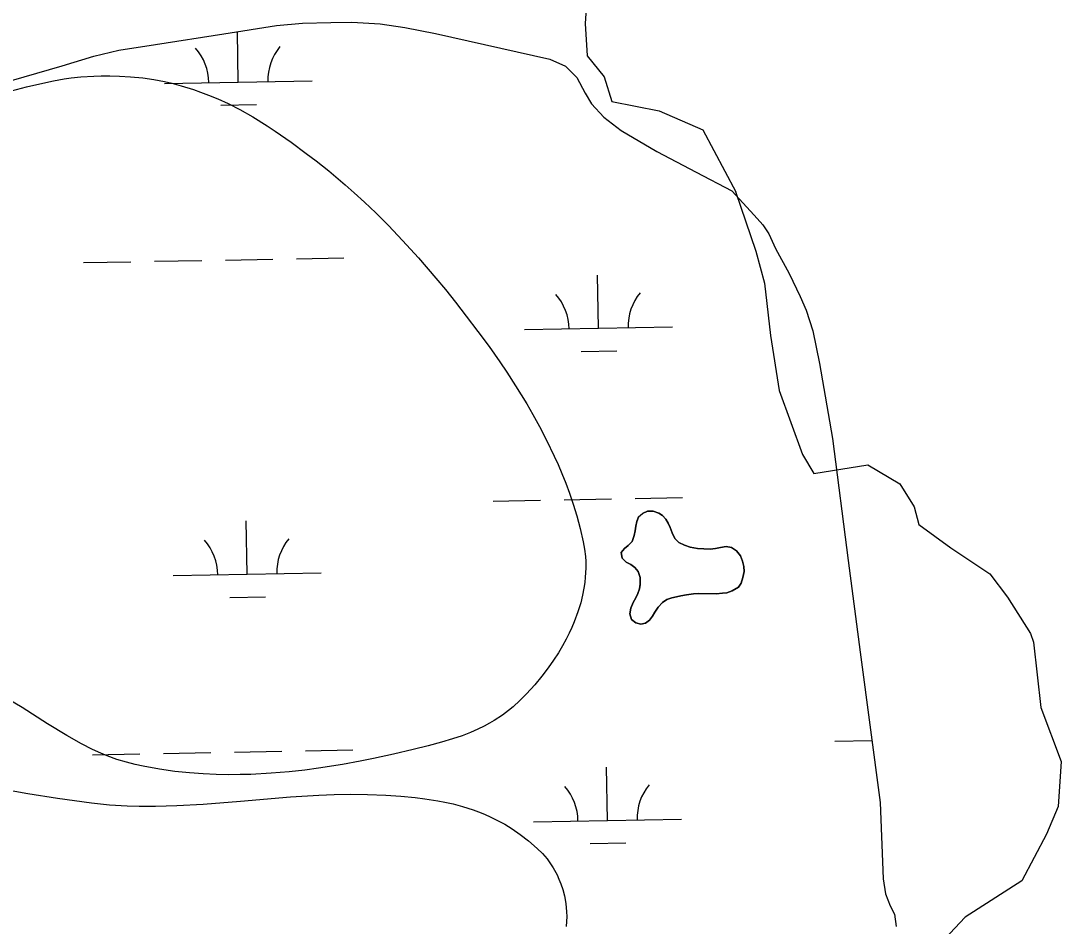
# Model space of a CAD drawing. Extents: x 3925854 to 3964121, y 224593 to 250589.
# Drawn here: x 3947108 to 3947811, y 231966 to 232578 of the extents above; entities that cross this region are included whole.
import ezdxf

# ---------------------------------------------------------------- set-up
doc = ezdxf.new("R2010")
doc.units = 0
for name, color, linetype in [('V-RIVR-EDGE', 7, 'Continuous'), ('V-SITE-VEGE', 7, 'Continuous'), ('V-TOPO-SHOR', 7, 'Continuous'), ('V-WETL-SWMP', 7, 'Continuous')]:
    doc.layers.add(name, color=color, linetype=linetype)

msp = doc.modelspace()

# ---------------------------------------------------------------- linework, layer by layer
at = {"layer": 'V-RIVR-EDGE'}
for points in [[(3947553.741, 232989.149), (3947546.694, 232987.227), (3947535.803, 232963.524), (3947535.162, 232950.07), (3947534.522, 232931.492), (3947516.584, 232911.953), (3947496.084, 232892.734), (3947481.99, 232879.921), (3947480.709, 232860.702), (3947470.458, 232813.295), (3947470.458, 232783.826), (3947483.271, 232746.669), (3947490.959, 232713.357), (3947492.24, 232687.731), (3947496.084, 232640.324), (3947492.24, 232617.262), (3947489.677, 232576.261), (3947490.959, 232554.48), (3947502.49, 232540.386), (3947507.615, 232523.729), (3947539.647, 232517.323), (3947569.116, 232504.51), (3947591.378, 232462.549)], [(3947591.231, 232462.878), (3947604.992, 232422.58), (3947610.889, 232400.956), (3947614.821, 232365.572), (3947620.718, 232328.222), (3947636.444, 232284.974), (3947644.307, 232272.197), (3947680.675, 232278.094), (3947702.298, 232265.316), (3947712.127, 232249.59), (3947715.076, 232237.795), (3947736.7, 232222.069), (3947763.238, 232204.377), (3947775.033, 232188.651), (3947790.759, 232164.078), (3947792.725, 232158.181), (3947797.639, 232113.95), (3947811.4, 232077.583), (3947809.434, 232047.114), (3947801.571, 232028.439), (3947784.862, 231996.986), (3947746.529, 231972.413), (3947732.768, 231957.67)]]:
    msp.add_lwpolyline(points, dxfattribs=at)
at = {"layer": 'V-SITE-VEGE'}
for points in [[(3947101.866, 232530.898), (3947112.085, 232533.521), (3947123.028, 232536.151), (3947130.189, 232537.656), (3947137.433, 232538.885), (3947142.301, 232539.548), (3947148.824, 232540.243), (3947157.561, 232540.83), (3947162.56, 232540.994), (3947168.274, 232541.027), (3947174.793, 232540.863), (3947182.207, 232540.423), (3947190.614, 232539.577), (3947198.007, 232538.508), (3947205.314, 232537.117), (3947210.143, 232536.018), (3947216.527, 232534.338), (3947224.95, 232531.733), (3947229.718, 232530.06), (3947235.131, 232527.981), (3947241.271, 232525.405), (3947248.23, 232522.192), (3947256.115, 232518.184), (3947265.04, 232513.174), (3947274.786, 232507.145), (3947280.119, 232503.602), (3947290.814, 232496.141), (3947301.093, 232488.602), (3947307.729, 232483.525), (3947316.33, 232476.675), (3947327.402, 232467.381), (3947333.542, 232461.972), (3947340.413, 232455.699), (3947348.093, 232448.394), (3947356.674, 232439.852), (3947366.273, 232429.806), (3947377.035, 232417.926), (3947388.731, 232404.274), (3947395.135, 232396.487), (3947401.965, 232387.957), (3947409.27, 232378.586), (3947417.118, 232368.262), (3947424.667, 232358.003), (3947431.929, 232347.692), (3947436.599, 232340.79), (3947442.604, 232331.558), (3947450.187, 232319.196), (3947454.294, 232312.108), (3947458.777, 232303.987), (3947463.61, 232294.685), (3947468.742, 232284.028), (3947471.3, 232278.332), (3947473.889, 232272.252), (3947476.484, 232265.757), (3947479.06, 232258.821), (3947481.581, 232251.417), (3947484.01, 232243.514), (3947486.29, 232235.076), (3947488.358, 232226.073), (3947489.226, 232221.109), (3947489.783, 232216.091), (3947489.978, 232212.72), (3947490.027, 232208.196), (3947489.72, 232202.122), (3947489.353, 232198.63), (3947488.77, 232194.626), (3947487.887, 232190.035), (3947486.599, 232184.775), (3947484.772, 232178.752), (3947482.222, 232171.873), (3947480.668, 232168.207), (3947478.859, 232164.306), (3947476.764, 232160.152), (3947474.342, 232155.739), (3947471.546, 232151.053), (3947468.329, 232146.089), (3947464.632, 232140.831), (3947460.393, 232135.279), (3947455.541, 232129.432), (3947449.999, 232123.284), (3947445.454, 232118.703), (3947440.879, 232114.57), (3947437.811, 232112.047), (3947433.697, 232108.952), (3947428.163, 232105.27), (3947424.974, 232103.374), (3947421.309, 232101.377), (3947417.084, 232099.298), (3947412.211, 232097.156), (3947406.577, 232094.975), (3947400.05, 232092.767), (3947392.469, 232090.522)], [(3947392.469, 232090.522), (3947383.627, 232088.184), (3947373.279, 232085.597), (3947360.024, 232082.414), (3947346.63, 232079.477), (3947337.635, 232077.673), (3947325.579, 232075.478), (3947309.42, 232072.961), (3947300.163, 232071.752), (3947289.575, 232070.593), (3947277.482, 232069.579), (3947263.692, 232068.854), (3947256.361, 232068.666), (3947248.566, 232068.625), (3947240.284, 232068.779), (3947231.5, 232069.162), (3947222.19, 232069.84), (3947212.341, 232070.878), (3947201.939, 232072.361), (3947190.98, 232074.388), (3947185.383, 232075.619), (3947179.653, 232077.03), (3947173.042, 232078.984), (3947166.529, 232081.349), (3947162.239, 232083.131), (3947156.576, 232085.734), (3947149.111, 232089.552), (3947139.285, 232095.126), (3947126.323, 232103.107), (3947109.128, 232113.982), (3947099.256, 232119.94)], [(3947095.384, 232059.057), (3947112.884, 232056.007), (3947132.928, 232052.825), (3947155.906, 232049.62), (3947161.96, 232048.913), (3947168.02, 232048.352), (3947180.165, 232047.609), (3947188.277, 232047.373), (3947199.109, 232047.342), (3947213.576, 232047.731), (3947231.328, 232048.723)], [(3947231.328, 232048.723), (3947256.617, 232050.732), (3947290.376, 232053.574), (3947309.664, 232054.795), (3947319.943, 232055.211), (3947330.9, 232055.413), (3947342.575, 232055.307), (3947355.013, 232054.758), (3947364.96, 232054.049), (3947374.813, 232053.126), (3947381.325, 232052.337), (3947389.941, 232051.01), (3947394.83, 232050.085), (3947400.382, 232048.852), (3947406.686, 232047.191), (3947413.833, 232044.926), (3947417.62, 232043.541), (3947421.638, 232041.921), (3947425.904, 232040.017), (3947430.428, 232037.776), (3947435.225, 232035.132), (3947440.306, 232032.005), (3947445.688, 232028.304), (3947451.381, 232023.913), (3947457.304, 232018.783), (3947460.778, 232015.33), (3947463.897, 232011.689), (3947465.777, 232009.17), (3947468.046, 232005.706), (3947470.655, 232000.928), (3947471.939, 231998.129), (3947473.225, 231994.873), (3947474.462, 231991.096), (3947475.581, 231986.721), (3947476.484, 231981.673), (3947477.039, 231975.877), (3947477.135, 231972.791), (3947477.086, 231969.512), (3947476.869, 231966.041)]]:
    msp.add_lwpolyline(points, dxfattribs=at)
at = {"layer": 'V-TOPO-SHOR'}
for points in [[(3947077.58, 232530.947), (3947136.229, 232547.663), (3947157.485, 232554.378), (3947174.506, 232558.351), (3947199.223, 232562.222), (3947245.324, 232569.308), (3947281.084, 232574.954), (3947298.601, 232576.648), (3947317.674, 232577.094), (3947332.02, 232577.254), (3947351.072, 232576.126), (3947367.833, 232573.629), (3947388.42, 232569.509), (3947465.861, 232552.213), (3947476.293, 232547.525), (3947484.065, 232539.901), (3947489.697, 232529.331), (3947493.976, 232522.101), (3947502.252, 232513.072), (3947514.028, 232503.993), (3947538.155, 232489.854), (3947564.734, 232475.856), (3947588.708, 232463.293), (3947603.853, 232446.85)], [(3947565.944, 232191.145), (3947562.754, 232190.792), (3947558.125, 232190.266), (3947554.3, 232189.588), (3947551.273, 232188.759), (3947548.246, 232188.089), (3947544.901, 232186.938), (3947541.887, 232184.99), (3947539.044, 232181.927), (3947536.683, 232178.39), (3947535.112, 232175.817), (3947533.222, 232173.083), (3947530.369, 232170.978), (3947527.342, 232170.308), (3947523.977, 232171.232), (3947520.917, 232173.597), (3947519.762, 232177.259), (3947520.524, 232181.099), (3947522.08, 232184.949), (3947523.965, 232188.163), (3947525.212, 232191.21), (3947526.299, 232194.258), (3947526.908, 232197.299), (3947526.86, 232201.929), (3947525.544, 232205.911), (3947523.119, 232208.76), (3947520.54, 232210.812), (3947517.331, 232212.374), (3947514.589, 232215.063), (3947514.073, 232218.731), (3947516.119, 232221.627), (3947518.654, 232223.571), (3947521.343, 232226.313), (3947522.74, 232230.321), (3947523.346, 232233.522), (3947523.952, 232236.723), (3947524.561, 232239.762), (3947525.648, 232242.81), (3947528.339, 232245.232), (3947531.679, 232246.703), (3947535.671, 232246.744), (3947539.359, 232245.343), (3947541.932, 232243.772), (3947544.193, 232241.239), (3947545.819, 232238.539), (3947547.123, 232235.678), (3947548.438, 232232.178), (3947550.232, 232228.363), (3947552.977, 232225.674), (3947556.669, 232223.796), (3947560.677, 232222.397), (3947565.478, 232221.488), (3947569.952, 232221.213), (3947574.108, 232221.097), (3947577.776, 232221.613), (3947581.122, 232222.287), (3947584.952, 232222.805), (3947588.63, 232222.203), (3947591.848, 232219.999), (3947594.598, 232216.511), (3947595.913, 232213.011), (3947596.908, 232209.347), (3947597.101, 232205.995), (3947596.185, 232201.833), (3947595.106, 232197.987), (3947593.216, 232195.413), (3947588.927, 232192.974), (3947585.425, 232191.661), (3947582.394, 232191.311), (3947578.085, 232190.946), (3947565.944, 232191.145)]]:
    msp.add_lwpolyline(points, dxfattribs=at)
at = {"layer": 'V-WETL-SWMP'}
for p, q in [((3947255.183, 232536.753), (3947254.565, 232570.766)), ((3947205.191, 232535.844), (3947305.175, 232537.662)), ((3947243.466, 232521.106), (3947267.462, 232521.543)), ((3947150.54, 232414.759), (3947182.534, 232415.341)), ((3947198.532, 232415.632), (3947230.526, 232416.214)), ((3947246.524, 232416.505), (3947278.518, 232417.086)), ((3947294.516, 232417.377), (3947326.51, 232417.959)), ((3947498.721, 232370.34), (3947498.066, 232406.334)), ((3947448.729, 232369.431), (3947548.712, 232371.249)), ((3947487.003, 232354.693), (3947510.999, 232355.13)), ((3947427.423, 232253.593), (3947459.418, 232254.174)), ((3947475.415, 232254.465), (3947507.41, 232255.047)), ((3947523.407, 232255.338), (3947555.402, 232255.92)), ((3947261.231, 232204.133), (3947260.577, 232240.127)), ((3947211.239, 232203.224), (3947311.223, 232205.042)), ((3947249.514, 232188.486), (3947273.51, 232188.923)), ((3947658.413, 232091.264), (3947683.459, 232091.72)), ((3947156.588, 232082.139), (3947188.582, 232082.721)), ((3947204.58, 232083.012), (3947236.574, 232083.594)), ((3947252.572, 232083.885), (3947284.566, 232084.466)), ((3947300.564, 232084.757), (3947332.559, 232085.339)), ((3947504.769, 232037.72), (3947504.114, 232073.714)), ((3947454.777, 232036.811), (3947554.76, 232038.629)), ((3947493.051, 232022.073), (3947517.047, 232022.51))]:
    msp.add_line(p, q, dxfattribs=at)
for points in [[(3947077.581, 232530.947), (3947136.229, 232547.662), (3947157.485, 232554.378), (3947174.506, 232558.351), (3947199.223, 232562.221), (3947245.324, 232569.307), (3947281.085, 232574.955), (3947298.6, 232576.647), (3947317.674, 232577.094), (3947332.02, 232577.254), (3947351.073, 232576.126), (3947367.833, 232573.63), (3947388.42, 232569.509), (3947465.861, 232552.213), (3947476.294, 232547.526), (3947484.065, 232539.901), (3947489.698, 232529.331)], [(3947489.698, 232529.331), (3947493.975, 232522.102), (3947502.252, 232513.071), (3947514.027, 232503.993), (3947538.155, 232489.853), (3947564.734, 232475.856), (3947588.708, 232463.293), (3947603.853, 232446.85), (3947609.745, 232440.384), (3947613.77, 232434.132), (3947618.297, 232424.389), (3947627.558, 232407.469), (3947634.94, 232391.929), (3947638.996, 232382.648), (3947643.565, 232368.71), (3947647.984, 232346.614), (3947656.887, 232295.897), (3947667.51, 232213.501), (3947675.597, 232151.356), (3947688.976, 232049.877), (3947691.131, 231998.159), (3947692.631, 231988.152), (3947695.743, 231980.027), (3947698.829, 231974.465), (3947699.846, 231966.085)]]:
    msp.add_lwpolyline(points, dxfattribs=at)
msp.add_lwpolyline([(3947565.944, 232191.144), (3947578.086, 232190.947), (3947582.395, 232191.311), (3947585.426, 232191.661), (3947588.927, 232192.974), (3947593.215, 232195.413), (3947595.106, 232197.988), (3947596.185, 232201.833), (3947597.101, 232205.995), (3947596.908, 232209.347), (3947595.912, 232213.011), (3947594.599, 232216.512), (3947591.848, 232219.998), (3947588.631, 232222.202), (3947584.951, 232222.804), (3947581.123, 232222.286), (3947577.775, 232221.613), (3947574.107, 232221.096), (3947569.953, 232221.214), (3947565.477, 232221.488), (3947560.676, 232222.398), (3947556.669, 232223.795), (3947552.976, 232225.674), (3947550.233, 232228.362), (3947548.438, 232232.178), (3947547.124, 232235.678), (3947545.818, 232238.54), (3947544.193, 232241.239), (3947541.931, 232243.772), (3947539.359, 232245.343), (3947535.671, 232246.744), (3947531.679, 232246.703), (3947528.339, 232245.232), (3947525.648, 232242.809), (3947524.561, 232239.763), (3947523.953, 232236.722), (3947523.346, 232233.521), (3947522.74, 232230.32), (3947521.343, 232226.313), (3947518.655, 232223.57), (3947516.119, 232221.628), (3947514.072, 232218.732), (3947514.588, 232215.063), (3947517.331, 232212.375), (3947520.541, 232210.811), (3947523.118, 232208.76), (3947525.543, 232205.91), (3947526.861, 232201.93), (3947526.908, 232197.298), (3947526.299, 232194.257), (3947525.212, 232191.211), (3947523.965, 232188.163), (3947522.081, 232184.95), (3947520.523, 232181.1), (3947519.763, 232177.259), (3947520.918, 232173.597), (3947523.977, 232171.232), (3947527.341, 232170.308), (3947530.369, 232170.977), (3947533.222, 232173.083), (3947535.112, 232175.817), (3947536.683, 232178.389), (3947539.043, 232181.927), (3947541.887, 232184.99), (3947544.902, 232186.938), (3947548.245, 232188.09), (3947551.273, 232188.759), (3947554.3, 232189.589), (3947558.126, 232190.266), (3947562.753, 232190.792)], close=True, dxfattribs=at)
for centre, start, end in [((3947199.941, 232536.223), 0.269879, 41.813537), ((3947310.408, 232538.232), 140.269876, 181.813534), ((3947443.478, 232369.81), 0.269879, 41.813537), ((3947553.946, 232371.819), 140.269876, 181.813534), ((3947205.989, 232203.603), 0.269879, 41.813537), ((3947316.456, 232205.612), 140.269876, 181.813534), ((3947449.526, 232037.19), 0.269879, 41.813537), ((3947559.994, 232039.199), 140.269876, 181.813534)]:
    msp.add_arc(centre, 35.246, start, end, dxfattribs=at)

doc.saveas('drawing.dxf')
